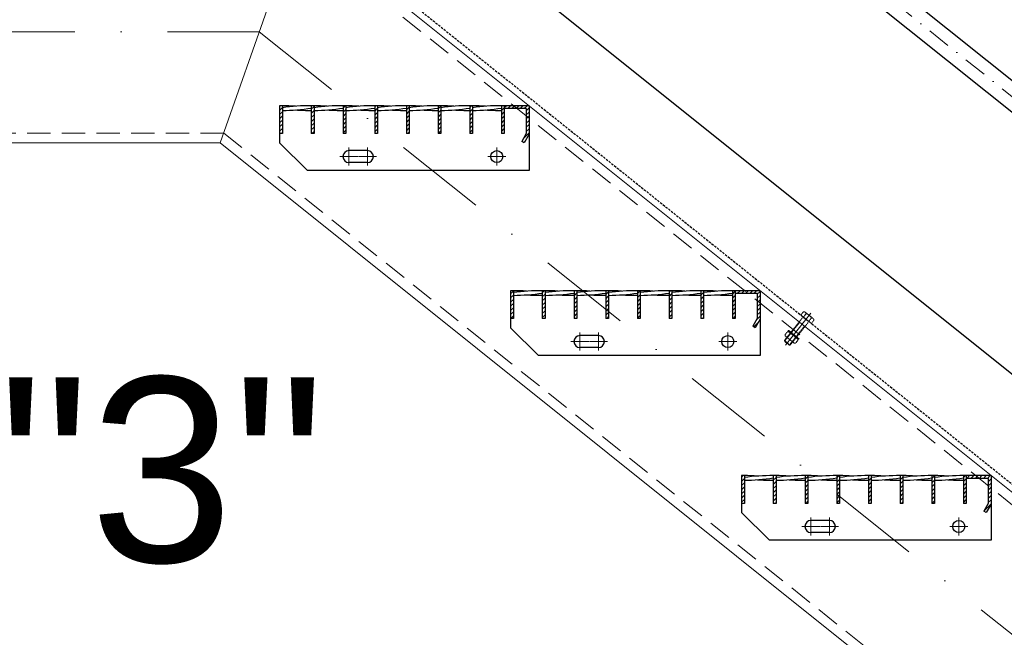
# Model space of a CAD drawing. Header units: millimetres. Extents: x -6179 to 18141, y -8419 to 8561.
# Tile 560 of 579: x 2628 to 3694, y 2892 to 3560. Entities that reach past the tile are written whole.
import ezdxf

# ---------------------------------------------------------------- set-up
doc = ezdxf.new("R2010")
doc.units = ezdxf.units.MM
for name, pattern in [('DASHDOT', [1, 0.5, -0.25, 0, -0.25]), ('HIDDEN', [0.375, 0.25, -0.125]), ('STRICHPUNKT', [25.4, 12.7, -6.35, 0, -6.35])]:
    doc.linetypes.add(name, pattern=pattern)
for name, color, linetype, lineweight in [('Bemaßung', 7, 'Continuous', 9), ('Dübel', 7, 'Continuous', 9), ('Geländer', 7, 'Continuous', 25), ('Mutter M12', 7, 'Continuous', 9), ('Schraffur Stahl', 7, 'Continuous', 5), ('Schrauben M12', 7, 'Continuous', 9), ('Stufen&Podest', 7, 'Continuous', 9), ('Tragegurt', 7, 'Continuous', 20)]:
    doc.layers.add(name, color=color, linetype=linetype, lineweight=lineweight)
doc.layers.add('Beschriftung', color=7, linetype='Continuous')
doc.layers.add('POL_Bema', color=7, linetype='Continuous')
doc.styles.add('LBB3.5M1000', font='isocp.shx', dxfattribs={"height": 3.5})
doc.dimstyles.new('DIN', dxfattribs={"dimtxt": 2.5, "dimasz": 2.5, "dimexe": 1.25, "dimexo": 0.625, "dimtad": 1, "dimtih": 1, "dimdec": 4, "dimdsep": 46, "dimlunit": 6, "dimtxsty": 'Standard', "dimcen": 2.5, "dimadec": 0, "dimazin": 0, "dimtfac": 1, "dimtdec": 4, "dimtmove": 0, "dimatfit": 3, "dimfxl": 0, "dimtvp": 1, "dimtolj": 1, "dimtzin": 0, "dimarcsym": 0})

# ---------------------------------------------------------------- blocks, each defined once
blk = doc.blocks.new('_Oblique')
at = {"layer": 'POL_Bema', "color": 0, "lineweight": -2}
blk.add_line((-0.5, -0.5), (0.5, 0.5), dxfattribs=at)
blk = doc.blocks.new('*D48')
at = {"layer": 'Bemaßung', "color": 0, "lineweight": -2}
for p, q in [((2929.4, 4967.2), (2929.4, 5978.7)), ((6679.4, 1967.2), (6679.4, 5978.7)), ((6679.4, 5928.7), (2929.4, 5928.7))]:
    blk.add_line(p, q, dxfattribs=at)
at = {"layer": 'DEFPOINTS', "color": 0}
for p in [(2929.4, 5928.7), (2929.4, 3667.2), (6679.4, 667.2)]:
    blk.add_point(p, dxfattribs=at)
at = {"layer": 'Bemaßung', "color": 0, "lineweight": -2, "xscale": 50, "yscale": 50, "zscale": 50, "rotation": 180}
blk.add_blockref('_Oblique', (2929.4, 5928.7), dxfattribs=at)
at = {"layer": 'Bemaßung', "color": 0, "lineweight": -2, "xscale": 50, "yscale": 50, "zscale": 50}
blk.add_blockref('_Oblique', (6679.4, 5928.7), dxfattribs=at)
at = {"layer": 'Bemaßung', "color": 0, "char_height": 100, "attachment_point": 5}
for s, insert in [('\\A1;X  (MAX. 18 STEPS) ', (4804.4, 6028.7)), ('\\A1;(MAX. 18 TRITTSTUFEN)', (4804.4, 5828.7))]:
    blk.add_mtext(s, dxfattribs=dict(at, insert=insert))

msp = doc.modelspace()

# ---------------------------------------------------------------- hatches: boundary and pattern name
at = {"layer": 'Schraffur Stahl'}
h = msp.add_hatch(dxfattribs=at)
h.set_pattern_fill('ANSI31', color=256, angle=180, style=0)
h.set_pattern_definition([(225, (-14937639.4048, 2495763.7864), (2.2450640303, -2.2450640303), [])])
h.paths.add_polyline_path([(2912.38052, 3467.207), (2912.38052, 3437.207), (2909.38052, 3437.207), (2909.38052, 3467.207)], flags=0)
h = msp.add_hatch(dxfattribs=at)
h.set_pattern_fill('ANSI31', color=256, angle=180, style=0)
h.set_pattern_definition([(225, (-14937673.7048, 2495763.7864), (2.2450640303, -2.2450640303), [])])
h.paths.add_polyline_path([(2946.68052, 3467.207), (2946.68052, 3437.207), (2943.68052, 3437.207), (2943.68052, 3467.207)], flags=0)
h = msp.add_hatch(dxfattribs=at)
h.set_pattern_fill('ANSI31', color=256, angle=180, style=0)
h.set_pattern_definition([(225, (-14937708.0048, 2495763.7864), (2.2450640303, -2.2450640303), [])])
h.paths.add_polyline_path([(2980.98052, 3467.207), (2980.98052, 3437.207), (2977.98052, 3437.207), (2977.98052, 3467.207)], flags=0)
h = msp.add_hatch(dxfattribs=at)
h.set_pattern_fill('ANSI31', color=256, angle=180, style=0)
h.set_pattern_definition([(225, (-14937742.3048, 2495763.7864), (2.2450640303, -2.2450640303), [])])
h.paths.add_polyline_path([(3015.28052, 3467.207), (3015.28052, 3437.207), (3012.28052, 3437.207), (3012.28052, 3467.207)], flags=0)
h = msp.add_hatch(dxfattribs=at)
h.set_pattern_fill('ANSI31', color=256, angle=180, style=0)
h.set_pattern_definition([(225, (-14937776.6048, 2495763.7864), (2.2450640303, -2.2450640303), [])])
h.paths.add_polyline_path([(3049.58052, 3467.207), (3049.58052, 3437.207), (3046.58052, 3437.207), (3046.58052, 3467.207)], flags=0)
h = msp.add_hatch(dxfattribs=at)
h.set_pattern_fill('ANSI31', color=256, angle=180, style=0)
h.set_pattern_definition([(225, (-14937810.9048, 2495763.7864), (2.2450640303, -2.2450640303), [])])
h.paths.add_polyline_path([(3083.88052, 3467.207), (3083.88052, 3437.207), (3080.88052, 3437.207), (3080.88052, 3467.207)], flags=0)
h = msp.add_hatch(dxfattribs=at)
h.set_pattern_fill('ANSI31', color=256, angle=180, style=0)
h.set_pattern_definition([(225, (-14937845.2048, 2495763.7864), (2.2450640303, -2.2450640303), [])])
h.paths.add_polyline_path([(3118.18052, 3467.207), (3118.18052, 3437.207), (3115.18052, 3437.207), (3115.18052, 3467.207)], flags=0)
h = msp.add_hatch(dxfattribs=at)
h.set_pattern_fill('ANSI31', color=256, angle=180, style=0)
h.set_pattern_definition([(225, (-14937879.5048, 2495763.7864), (2.2450640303, -2.2450640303), [])])
h.paths.add_polyline_path([(3152.48052, 3467.207), (3152.48052, 3437.207), (3149.48052, 3437.207), (3149.48052, 3467.207)], flags=0)
h = msp.add_hatch(dxfattribs=at)
h.set_pattern_fill('ANSI31', color=256, angle=180, style=0)
h.set_pattern_definition([(225, (-14937906.4048, 2495763.7864), (2.2450640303, -2.2450640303), [])])
h.paths.add_polyline_path([(3179.38052, 3467.207), (3179.38052, 3436.40315), (3174.07112, 3427.207), (3171.47304, 3428.707), (3176.38052, 3437.207), (3176.38052, 3464.207), (3152.48052, 3464.207), (3152.48052, 3467.207)], flags=0)
h = msp.add_hatch(dxfattribs=at)
h.set_pattern_fill('ANSI31', color=256, angle=180, style=0)
h.set_pattern_definition([(225, (-14937889.4048, 2495563.7864), (2.2450640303, -2.2450640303), [])])
h.paths.add_polyline_path([(3162.38052, 3267.207), (3162.38052, 3237.207), (3159.38052, 3237.207), (3159.38052, 3267.207)], flags=0)
h = msp.add_hatch(dxfattribs=at)
h.set_pattern_fill('ANSI31', color=256, angle=180, style=0)
h.set_pattern_definition([(225, (-14937923.7048, 2495563.7864), (2.2450640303, -2.2450640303), [])])
h.paths.add_polyline_path([(3196.68052, 3267.207), (3196.68052, 3237.207), (3193.68052, 3237.207), (3193.68052, 3267.207)], flags=0)
h = msp.add_hatch(dxfattribs=at)
h.set_pattern_fill('ANSI31', color=256, angle=180, style=0)
h.set_pattern_definition([(225, (-14937958.0048, 2495563.7864), (2.2450640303, -2.2450640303), [])])
h.paths.add_polyline_path([(3230.98052, 3267.207), (3230.98052, 3237.207), (3227.98052, 3237.207), (3227.98052, 3267.207)], flags=0)
h = msp.add_hatch(dxfattribs=at)
h.set_pattern_fill('ANSI31', color=256, angle=180, style=0)
h.set_pattern_definition([(225, (-14937992.3048, 2495563.7864), (2.2450640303, -2.2450640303), [])])
h.paths.add_polyline_path([(3265.28052, 3267.207), (3265.28052, 3237.207), (3262.28052, 3237.207), (3262.28052, 3267.207)], flags=0)
h = msp.add_hatch(dxfattribs=at)
h.set_pattern_fill('ANSI31', color=256, angle=180, style=0)
h.set_pattern_definition([(225, (-14938026.6048, 2495563.7864), (2.2450640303, -2.2450640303), [])])
h.paths.add_polyline_path([(3299.58052, 3267.207), (3299.58052, 3237.207), (3296.58052, 3237.207), (3296.58052, 3267.207)], flags=0)
h = msp.add_hatch(dxfattribs=at)
h.set_pattern_fill('ANSI31', color=256, angle=180, style=0)
h.set_pattern_definition([(225, (-14938060.9048, 2495563.7864), (2.2450640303, -2.2450640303), [])])
h.paths.add_polyline_path([(3333.88052, 3267.207), (3333.88052, 3237.207), (3330.88052, 3237.207), (3330.88052, 3267.207)], flags=0)
h = msp.add_hatch(dxfattribs=at)
h.set_pattern_fill('ANSI31', color=256, angle=180, style=0)
h.set_pattern_definition([(225, (-14938095.2048, 2495563.7864), (2.2450640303, -2.2450640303), [])])
h.paths.add_polyline_path([(3368.18052, 3267.207), (3368.18052, 3237.207), (3365.18052, 3237.207), (3365.18052, 3267.207)], flags=0)
h = msp.add_hatch(dxfattribs=at)
h.set_pattern_fill('ANSI31', color=256, angle=180, style=0)
h.set_pattern_definition([(225, (-14938129.5048, 2495563.7864), (2.2450640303, -2.2450640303), [])])
h.paths.add_polyline_path([(3402.48052, 3267.207), (3402.48052, 3237.207), (3399.48052, 3237.207), (3399.48052, 3267.207)], flags=0)
h = msp.add_hatch(dxfattribs=at)
h.set_pattern_fill('ANSI31', color=256, angle=180, style=0)
h.set_pattern_definition([(225, (-14938156.4048, 2495563.7864), (2.2450640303, -2.2450640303), [])])
h.paths.add_polyline_path([(3429.38052, 3267.207), (3429.38052, 3236.40315), (3424.07112, 3227.207), (3421.47304, 3228.707), (3426.38052, 3237.207), (3426.38052, 3264.207), (3402.48052, 3264.207), (3402.48052, 3267.207)], flags=0)
h = msp.add_hatch(dxfattribs=at)
h.set_pattern_fill('ANSI31', color=256, angle=180, style=0)
h.set_pattern_definition([(225, (-14938139.4048, 2495363.7864), (2.2450640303, -2.2450640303), [])])
h.paths.add_polyline_path([(3412.38052, 3067.207), (3412.38052, 3037.207), (3409.38052, 3037.207), (3409.38052, 3067.207)], flags=0)
h = msp.add_hatch(dxfattribs=at)
h.set_pattern_fill('ANSI31', color=256, angle=180, style=0)
h.set_pattern_definition([(225, (-14938173.7048, 2495363.7864), (2.2450640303, -2.2450640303), [])])
h.paths.add_polyline_path([(3446.68052, 3067.207), (3446.68052, 3037.207), (3443.68052, 3037.207), (3443.68052, 3067.207)], flags=0)
h = msp.add_hatch(dxfattribs=at)
h.set_pattern_fill('ANSI31', color=256, angle=180, style=0)
h.set_pattern_definition([(225, (-14938208.0048, 2495363.7864), (2.2450640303, -2.2450640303), [])])
h.paths.add_polyline_path([(3480.98052, 3067.207), (3480.98052, 3037.207), (3477.98052, 3037.207), (3477.98052, 3067.207)], flags=0)
h = msp.add_hatch(dxfattribs=at)
h.set_pattern_fill('ANSI31', color=256, angle=180, style=0)
h.set_pattern_definition([(225, (-14938242.3048, 2495363.7864), (2.2450640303, -2.2450640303), [])])
h.paths.add_polyline_path([(3515.28052, 3067.207), (3515.28052, 3037.207), (3512.28052, 3037.207), (3512.28052, 3067.207)], flags=0)
h = msp.add_hatch(dxfattribs=at)
h.set_pattern_fill('ANSI31', color=256, angle=180, style=0)
h.set_pattern_definition([(225, (-14938276.6048, 2495363.7864), (2.2450640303, -2.2450640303), [])])
h.paths.add_polyline_path([(3549.58052, 3067.207), (3549.58052, 3037.207), (3546.58052, 3037.207), (3546.58052, 3067.207)], flags=0)
h = msp.add_hatch(dxfattribs=at)
h.set_pattern_fill('ANSI31', color=256, angle=180, style=0)
h.set_pattern_definition([(225, (-14938310.9048, 2495363.7864), (2.2450640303, -2.2450640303), [])])
h.paths.add_polyline_path([(3583.88052, 3067.207), (3583.88052, 3037.207), (3580.88052, 3037.207), (3580.88052, 3067.207)], flags=0)
h = msp.add_hatch(dxfattribs=at)
h.set_pattern_fill('ANSI31', color=256, angle=180, style=0)
h.set_pattern_definition([(225, (-14938345.2048, 2495363.7864), (2.2450640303, -2.2450640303), [])])
h.paths.add_polyline_path([(3618.18052, 3067.207), (3618.18052, 3037.207), (3615.18052, 3037.207), (3615.18052, 3067.207)], flags=0)
h = msp.add_hatch(dxfattribs=at)
h.set_pattern_fill('ANSI31', color=256, angle=180, style=0)
h.set_pattern_definition([(225, (-14938379.5048, 2495363.7864), (2.2450640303, -2.2450640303), [])])
h.paths.add_polyline_path([(3652.48052, 3067.207), (3652.48052, 3037.207), (3649.48052, 3037.207), (3649.48052, 3067.207)], flags=0)
h = msp.add_hatch(dxfattribs=at)
h.set_pattern_fill('ANSI31', color=256, angle=180, style=0)
h.set_pattern_definition([(225, (-14938406.4048, 2495363.7864), (2.2450640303, -2.2450640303), [])])
h.paths.add_polyline_path([(3679.38052, 3067.207), (3679.38052, 3036.40315), (3674.07112, 3027.207), (3671.47304, 3028.707), (3676.38052, 3037.207), (3676.38052, 3064.207), (3652.48052, 3064.207), (3652.48052, 3067.207)], flags=0)

# ---------------------------------------------------------------- linework, layer by layer
at = {"layer": 'Dübel', "linetype": 'DASHDOT', "lineweight": 9, "ltscale": 50}
msp.add_line((4062.95586, 3188.3084), (2795.80194, 4202.03154), dxfattribs=at)
at = {"layer": 'Dübel', "linetype": 'DASHDOT', "lineweight": 9, "ltscale": 200}
for p, q in [((1587.28679, 3547.207), (2887.28679, 3547.207)), ((2887.28679, 3547.207), (6699.78679, 497.207))]:
    msp.add_line(p, q, dxfattribs=at)
at = {"layer": 'Geländer'}
for p, q in [((4058.18052, 3209.35308), (2800.58052, 4215.43308)), ((4058.18052, 3174.90428), (2800.58052, 4180.98428)), ((2971.30647, 3761.72872), (4019.68212, 2923.0282))]:
    msp.add_line(p, q, dxfattribs=at)
at = {"layer": 'Geländer', "linetype": 'HIDDEN', "ltscale": 10}
msp.add_line((2931.83599, 3674.207), (4026.43761, 2798.5257), dxfattribs=at)
at = {"layer": 'Mutter M12', "linetype": 'HIDDEN'}
for p, q in [((3458.47993, 3222.23117), (3456.81443, 3220.14928)), ((3461.33522, 3219.94694), (3459.66971, 3217.86505)), ((3460.82254, 3222.49146), (3461.07493, 3222.28954)), ((3460.82254, 3222.49146), (3469.64079, 3215.43685)), ((3457.07472, 3217.80667), (3457.32711, 3217.60476)), ((3457.07472, 3217.80667), (3465.89297, 3210.75207)), ((3467.0458, 3215.37848), (3465.38029, 3213.29659)), ((3465.89297, 3210.75207), (3465.64058, 3210.95399)), ((3468.23557, 3211.01236), (3469.90108, 3213.09425)), ((3469.64079, 3215.43685), (3469.3884, 3215.63877))]:
    msp.add_line(p, q, dxfattribs=at)
for centre, start, end in [((3458.11587, 3219.10812), 141.34019171, 231.34019171), ((3459.78138, 3221.19001), 51.34019171, 141.34019171), ((3460.03377, 3220.9881), 321.34019171, 51.34019171), ((3462.63667, 3218.90578), 51.34019171, 141.34019171), ((3458.36827, 3218.90621), 231.34019171, 321.34019171), ((3460.97116, 3216.82389), 141.34019171, 231.34019171), ((3464.07884, 3214.33775), 231.34019171, 321.34019171), ((3466.68174, 3212.25543), 141.34019171, 231.34019171), ((3466.93413, 3212.05352), 231.34019171, 321.34019171), ((3465.74435, 3216.41964), 321.34019171, 51.34019171), ((3468.34724, 3214.33732), 51.34019171, 141.34019171), ((3468.59964, 3214.13541), 321.34019171, 51.34019171)]:
    msp.add_arc(centre, 1.66667, start, end, dxfattribs=at)
at = {"layer": 'Schrauben M12', "linetype": 'STRICHPUNKT', "lineweight": 9, "ltscale": 10}
msp.add_line((3456.73985, 3208.34938), (3484.29515, 3242.79351), dxfattribs=at)
at = {"layer": 'Schrauben M12', "linetype": 'HIDDEN'}
for p, q in [((3475.72691, 3243.78988), (3473.43636, 3240.9267)), ((3475.39876, 3239.35678), (3473.43636, 3240.9267)), ((3478.5822, 3241.50566), (3476.29165, 3238.64247)), ((3478.06952, 3244.05017), (3478.32191, 3243.84826)), ((3486.88777, 3236.99557), (3478.06952, 3244.05017)), ((3480.9248, 3241.76594), (3484.03248, 3239.2798)), ((3475.5237, 3238.23232), (3455.6481, 3213.38781)), ((3481.77065, 3233.23476), (3461.89505, 3208.39025)), ((3477.89754, 3228.39338), (3471.65059, 3233.39094)), ((3475.39876, 3239.35678), (3484.85751, 3231.78978)), ((3484.29277, 3236.9372), (3482.00222, 3234.07401)), ((3487.14806, 3234.65297), (3484.85751, 3231.78978)), ((3486.88777, 3236.99557), (3486.63538, 3237.19749)), ((3455.75221, 3212.45077), (3455.6481, 3213.38782)), ((3460.958, 3208.28614), (3455.75221, 3212.45077)), ((3461.89505, 3208.39025), (3460.958, 3208.28614))]:
    msp.add_line(p, q, dxfattribs=at)
at = {"layer": 'Schrauben M12', "linetype": 'HIDDEN', "lineweight": 9}
for p, q in [((3472.17117, 3232.97447), (3455.75221, 3212.45077)), ((3477.37697, 3228.80984), (3460.958, 3208.28614)), ((3472.17117, 3232.97447), (3472.06706, 3233.91152)), ((3477.37697, 3228.80984), (3478.31401, 3228.91396)), ((3459.82655, 3223.78079), (3460.24301, 3224.30137)), ((3471.11731, 3214.74817), (3459.82655, 3223.78079)), ((3459.82655, 3223.78079), (3459.94632, 3223.19243)), ((3470.51701, 3214.73588), (3459.94632, 3223.19243)), ((3471.53377, 3215.26875), (3460.24301, 3224.30137)), ((3461.89505, 3208.39025), (3455.6481, 3213.38782)), ((3471.11731, 3214.74817), (3470.51701, 3214.73588)), ((3471.11731, 3214.74817), (3471.53377, 3215.26875))]:
    msp.add_line(p, q, dxfattribs=at)
at = {"layer": 'Schrauben M12', "linetype": 'HIDDEN'}
for centre, radius, start, end in [((3477.02836, 3242.74873), 1.66667, 51.34019171, 141.34019171), ((3477.28075, 3242.54681), 1.66667, 321.34019171, 51.34019171), ((3479.88364, 3240.4645), 1.66667, 51.34019171, 141.34019171), ((3474.89901, 3238.73208), 0.8, 321.34019171, 51.34019171), ((3482.39535, 3232.73501), 0.8, 51.34019171, 141.34019171), ((3482.99132, 3237.97835), 1.66667, 321.34019171, 51.34019171), ((3485.59422, 3235.89604), 1.66667, 51.34019171, 141.34019171), ((3485.84661, 3235.69412), 1.66667, 321.34019171, 51.34019171)]:
    msp.add_arc(centre, radius, start, end, dxfattribs=at)
at = {"layer": 'Stufen&Podest', "lineweight": 30}
for p, q in [((2909.38052, 3467.207), (2909.38052, 3427.207)), ((2912.38052, 3467.207), (2909.38052, 3467.207)), ((2912.38052, 3467.207), (2912.38052, 3437.207)), ((2943.68052, 3467.207), (2943.68052, 3437.207)), ((2946.68052, 3467.207), (2943.68052, 3467.207)), ((2946.68052, 3467.207), (2946.68052, 3437.207)), ((2977.98052, 3467.207), (2977.98052, 3437.207)), ((2980.98052, 3467.207), (2977.98052, 3467.207)), ((2980.98052, 3467.207), (2980.98052, 3437.207)), ((3012.28052, 3467.207), (3012.28052, 3437.207)), ((3015.28052, 3467.207), (3012.28052, 3467.207)), ((3015.28052, 3467.207), (3015.28052, 3437.207)), ((3046.58052, 3467.207), (3046.58052, 3437.207)), ((3049.58052, 3467.207), (3046.58052, 3467.207)), ((3049.58052, 3467.207), (3049.58052, 3437.207)), ((3080.88052, 3467.207), (3080.88052, 3437.207)), ((3083.88052, 3467.207), (3080.88052, 3467.207)), ((3083.88052, 3467.207), (3083.88052, 3437.207)), ((3115.18052, 3467.207), (3115.18052, 3437.207)), ((3118.18052, 3467.207), (3115.18052, 3467.207)), ((3118.18052, 3467.207), (3118.18052, 3437.207)), ((3149.48052, 3467.207), (3149.48052, 3437.207)), ((3152.48052, 3467.207), (3149.48052, 3467.207)), ((3152.48052, 3467.207), (3152.48052, 3437.207)), ((3179.38052, 3467.207), (3152.48052, 3467.207)), ((3176.38052, 3464.207), (3152.48052, 3464.207)), ((3176.38052, 3464.207), (3176.38052, 3437.207)), ((3179.38052, 3467.207), (3179.38052, 3397.207)), ((2912.38052, 3437.207), (2909.38052, 3437.207)), ((2946.68052, 3437.207), (2943.68052, 3437.207)), ((2980.98052, 3437.207), (2977.98052, 3437.207)), ((3015.28052, 3437.207), (3012.28052, 3437.207)), ((3049.58052, 3437.207), (3046.58052, 3437.207)), ((3083.88052, 3437.207), (3080.88052, 3437.207)), ((3118.18052, 3437.207), (3115.18052, 3437.207)), ((3152.48052, 3437.207), (3149.48052, 3437.207)), ((3176.38052, 3437.207), (3171.47304, 3428.707)), ((3179.38052, 3436.40315), (3174.07112, 3427.207)), ((2939.38052, 3397.207), (2909.38052, 3427.207)), ((3174.07112, 3427.207), (3171.47304, 3428.707)), ((3004.38052, 3418.707), (2984.38052, 3418.707)), ((3004.38052, 3405.707), (2984.38052, 3405.707)), ((3179.38052, 3397.207), (2939.38052, 3397.207)), ((3159.38052, 3267.207), (3159.38052, 3227.207)), ((3162.38052, 3267.207), (3159.38052, 3267.207)), ((3162.38052, 3267.207), (3162.38052, 3237.207)), ((3193.68052, 3267.207), (3193.68052, 3237.207)), ((3196.68052, 3267.207), (3193.68052, 3267.207)), ((3196.68052, 3267.207), (3196.68052, 3237.207)), ((3227.98052, 3267.207), (3227.98052, 3237.207)), ((3230.98052, 3267.207), (3227.98052, 3267.207)), ((3230.98052, 3267.207), (3230.98052, 3237.207)), ((3262.28052, 3267.207), (3262.28052, 3237.207)), ((3265.28052, 3267.207), (3262.28052, 3267.207)), ((3265.28052, 3267.207), (3265.28052, 3237.207)), ((3296.58052, 3267.207), (3296.58052, 3237.207)), ((3299.58052, 3267.207), (3296.58052, 3267.207)), ((3299.58052, 3267.207), (3299.58052, 3237.207)), ((3330.88052, 3267.207), (3330.88052, 3237.207)), ((3333.88052, 3267.207), (3330.88052, 3267.207)), ((3333.88052, 3267.207), (3333.88052, 3237.207)), ((3365.18052, 3267.207), (3365.18052, 3237.207)), ((3368.18052, 3267.207), (3365.18052, 3267.207)), ((3368.18052, 3267.207), (3368.18052, 3237.207)), ((3399.48052, 3267.207), (3399.48052, 3237.207)), ((3402.48052, 3267.207), (3399.48052, 3267.207)), ((3402.48052, 3267.207), (3402.48052, 3237.207)), ((3429.38052, 3267.207), (3402.48052, 3267.207)), ((3426.38052, 3264.207), (3402.48052, 3264.207)), ((3426.38052, 3264.207), (3426.38052, 3237.207)), ((3429.38052, 3267.207), (3429.38052, 3197.207)), ((3162.38052, 3237.207), (3159.38052, 3237.207)), ((3196.68052, 3237.207), (3193.68052, 3237.207)), ((3230.98052, 3237.207), (3227.98052, 3237.207)), ((3265.28052, 3237.207), (3262.28052, 3237.207)), ((3299.58052, 3237.207), (3296.58052, 3237.207)), ((3333.88052, 3237.207), (3330.88052, 3237.207)), ((3368.18052, 3237.207), (3365.18052, 3237.207)), ((3402.48052, 3237.207), (3399.48052, 3237.207)), ((3426.38052, 3237.207), (3421.47304, 3228.707)), ((3429.38052, 3236.40315), (3424.07112, 3227.207)), ((3189.38052, 3197.207), (3159.38052, 3227.207)), ((3254.38052, 3218.707), (3234.38052, 3218.707)), ((3424.07112, 3227.207), (3421.47304, 3228.707)), ((3429.38052, 3197.207), (3189.38052, 3197.207)), ((3254.38052, 3205.707), (3234.38052, 3205.707)), ((3409.38052, 3067.207), (3409.38052, 3027.207)), ((3412.38052, 3067.207), (3409.38052, 3067.207)), ((3412.38052, 3067.207), (3412.38052, 3037.207)), ((3443.68052, 3067.207), (3443.68052, 3037.207)), ((3446.68052, 3067.207), (3443.68052, 3067.207)), ((3446.68052, 3067.207), (3446.68052, 3037.207)), ((3477.98052, 3067.207), (3477.98052, 3037.207)), ((3480.98052, 3067.207), (3477.98052, 3067.207)), ((3480.98052, 3067.207), (3480.98052, 3037.207)), ((3512.28052, 3067.207), (3512.28052, 3037.207)), ((3515.28052, 3067.207), (3512.28052, 3067.207)), ((3515.28052, 3067.207), (3515.28052, 3037.207)), ((3546.58052, 3067.207), (3546.58052, 3037.207)), ((3549.58052, 3067.207), (3546.58052, 3067.207)), ((3549.58052, 3067.207), (3549.58052, 3037.207)), ((3580.88052, 3067.207), (3580.88052, 3037.207)), ((3583.88052, 3067.207), (3580.88052, 3067.207)), ((3583.88052, 3067.207), (3583.88052, 3037.207)), ((3615.18052, 3067.207), (3615.18052, 3037.207)), ((3618.18052, 3067.207), (3615.18052, 3067.207)), ((3618.18052, 3067.207), (3618.18052, 3037.207)), ((3649.48052, 3067.207), (3649.48052, 3037.207)), ((3652.48052, 3067.207), (3649.48052, 3067.207)), ((3652.48052, 3067.207), (3652.48052, 3037.207)), ((3679.38052, 3067.207), (3652.48052, 3067.207)), ((3676.38052, 3064.207), (3652.48052, 3064.207)), ((3676.38052, 3064.207), (3676.38052, 3037.207)), ((3679.38052, 3067.207), (3679.38052, 2997.207)), ((3412.38052, 3037.207), (3409.38052, 3037.207)), ((3446.68052, 3037.207), (3443.68052, 3037.207)), ((3480.98052, 3037.207), (3477.98052, 3037.207)), ((3515.28052, 3037.207), (3512.28052, 3037.207)), ((3549.58052, 3037.207), (3546.58052, 3037.207)), ((3583.88052, 3037.207), (3580.88052, 3037.207)), ((3618.18052, 3037.207), (3615.18052, 3037.207)), ((3652.48052, 3037.207), (3649.48052, 3037.207)), ((3676.38052, 3037.207), (3671.47304, 3028.707)), ((3439.38052, 2997.207), (3409.38052, 3027.207)), ((3674.07112, 3027.207), (3671.47304, 3028.707)), ((3679.38052, 3036.40315), (3674.07112, 3027.207)), ((3504.38052, 3018.707), (3484.38052, 3018.707)), ((3504.38052, 3005.707), (3484.38052, 3005.707)), ((3679.38052, 2997.207), (3439.38052, 2997.207))]:
    msp.add_line(p, q, dxfattribs=at)
at = {"layer": 'Stufen&Podest'}
for p, q in [((3179.38052, 3467.207), (3179.38052, 3412.207)), ((3179.38052, 3467.207), (3179.38052, 3412.207)), ((3429.38052, 3267.207), (3429.38052, 3212.207)), ((3429.38052, 3267.207), (3429.38052, 3212.207)), ((3679.38052, 3067.207), (3679.38052, 3012.207)), ((3679.38052, 3067.207), (3679.38052, 3012.207))]:
    msp.add_line(p, q, dxfattribs=at)
at = {"layer": 'Stufen&Podest', "linetype": 'STRICHPUNKT', "lineweight": 9, "ltscale": 10}
for p, q in [((2984.38052, 3402.49091), (2984.38052, 3421.92309)), ((3004.38052, 3402.49091), (3004.38052, 3421.92309)), ((3144.38052, 3402.49091), (3144.38052, 3421.92309)), ((2974.66443, 3412.207), (2994.09661, 3412.207)), ((2994.66443, 3412.207), (3014.09661, 3412.207)), ((3134.66443, 3412.207), (3154.09661, 3412.207)), ((3234.38052, 3202.49091), (3234.38052, 3221.92309)), ((3254.38052, 3202.49091), (3254.38052, 3221.92309)), ((3394.38052, 3202.49091), (3394.38052, 3221.92309)), ((3224.66443, 3212.207), (3244.09661, 3212.207)), ((3244.66443, 3212.207), (3264.09661, 3212.207)), ((3384.66443, 3212.207), (3404.09661, 3212.207)), ((3484.38052, 3002.49091), (3484.38052, 3021.92309)), ((3504.38052, 3002.49091), (3504.38052, 3021.92309)), ((3644.38052, 3002.49091), (3644.38052, 3021.92309)), ((3474.66443, 3012.207), (3494.09661, 3012.207)), ((3494.66443, 3012.207), (3514.09661, 3012.207)), ((3634.66443, 3012.207), (3654.09661, 3012.207))]:
    msp.add_line(p, q, dxfattribs=at)
at = {"layer": 'Stufen&Podest', "lineweight": 30}
for centre in [(3144.38052, 3412.207), (3394.38052, 3212.207), (3644.38052, 3012.207)]:
    msp.add_circle(centre, 6.5, dxfattribs=at)
for centre, radius, start, end in [((2941.37952, 3262.22874), 204.99118, 89.35684827, 98.1326063), ((2911.68152, 3262.21701), 204.99118, 85.86862889, 89.80462661), ((2911.68152, 3667.17354), 204.99118, 270.19537315, 278.98056321), ((2975.67952, 3262.22874), 204.99118, 89.35684827, 98.13260629), ((2945.98152, 3262.21701), 204.99118, 85.8686289, 89.80462661), ((2945.98152, 3667.17354), 204.99118, 270.19537315, 278.98056321), ((3009.97952, 3262.22874), 204.99118, 89.35684827, 98.13260629), ((2980.28152, 3262.21701), 204.99118, 85.86862891, 89.80462661), ((2980.28152, 3667.17354), 204.99118, 270.19537315, 278.98056321), ((3044.27952, 3262.22874), 204.99118, 89.35684827, 98.1326063), ((3014.58152, 3262.21701), 204.99118, 85.86862885, 89.80462654), ((3014.58152, 3667.17354), 204.99118, 270.19537315, 278.98056321), ((3078.57952, 3262.22874), 204.99118, 89.35684827, 98.13260629), ((3048.88152, 3262.21701), 204.99118, 85.86862888, 89.80462659), ((3048.88152, 3667.17354), 204.99118, 270.19537316, 278.98056321), ((3112.87952, 3262.22874), 204.99118, 89.35684827, 98.13260629), ((3083.18152, 3262.21701), 204.99118, 85.868629, 89.80462683), ((3083.18152, 3667.17354), 204.99118, 270.19537316, 278.98056321), ((3147.17952, 3262.22874), 204.99118, 89.35684827, 98.13260629), ((3117.48152, 3262.21701), 204.99118, 85.86862901, 89.80462684), ((3117.48152, 3667.17354), 204.99118, 270.19537309, 278.98056321), ((2941.37952, 3667.18526), 204.99118, 265.86862905, 270.64315173), ((2975.67952, 3667.18526), 204.99118, 265.86862909, 270.64315173), ((3009.97952, 3667.18526), 204.99118, 265.86862909, 270.64315173), ((3044.27952, 3667.18526), 204.99118, 265.86862907, 270.64315173), ((3078.57952, 3667.18526), 204.99118, 265.86862913, 270.64315173), ((3112.87952, 3667.18526), 204.99118, 265.8686291, 270.64315173), ((3147.17952, 3667.18526), 204.99118, 265.86862902, 270.64315173), ((2984.38052, 3412.207), 6.5, 90, 270), ((3004.38052, 3412.207), 6.5, 270, 90), ((3191.37952, 3062.22874), 204.99118, 89.35684827, 98.1326063), ((3161.68152, 3062.21701), 204.99118, 85.86862889, 89.80462661), ((3161.68152, 3467.17354), 204.99118, 270.19537315, 278.98056321), ((3191.37952, 3467.18526), 204.99118, 265.86862905, 270.64315173), ((3225.67952, 3062.22874), 204.99118, 89.35684827, 98.13260629), ((3195.98152, 3062.21701), 204.99118, 85.8686289, 89.80462661), ((3195.98152, 3467.17354), 204.99118, 270.19537315, 278.98056321), ((3225.67952, 3467.18526), 204.99118, 265.86862909, 270.64315173), ((3259.97952, 3062.22874), 204.99118, 89.35684827, 98.13260629), ((3230.28152, 3062.21701), 204.99118, 85.86862891, 89.80462661), ((3230.28152, 3467.17354), 204.99118, 270.19537315, 278.98056321), ((3259.97952, 3467.18526), 204.99118, 265.86862909, 270.64315173), ((3294.27952, 3062.22874), 204.99118, 89.35684827, 98.1326063), ((3264.58152, 3062.21701), 204.99118, 85.86862885, 89.80462654), ((3264.58152, 3467.17354), 204.99118, 270.19537315, 278.98056321), ((3294.27952, 3467.18526), 204.99118, 265.86862907, 270.64315173), ((3328.57952, 3062.22874), 204.99118, 89.35684827, 98.13260629), ((3298.88152, 3062.21701), 204.99118, 85.86862888, 89.80462659), ((3298.88152, 3467.17354), 204.99118, 270.19537316, 278.98056321), ((3328.57952, 3467.18526), 204.99118, 265.86862913, 270.64315173), ((3362.87952, 3062.22874), 204.99118, 89.35684827, 98.13260629), ((3333.18152, 3062.21701), 204.99118, 85.868629, 89.80462683), ((3333.18152, 3467.17354), 204.99118, 270.19537316, 278.98056321), ((3362.87952, 3467.18526), 204.99118, 265.8686291, 270.64315173), ((3397.17952, 3062.22874), 204.99118, 89.35684827, 98.13260629), ((3367.48152, 3062.21701), 204.99118, 85.86862901, 89.80462684), ((3367.48152, 3467.17354), 204.99118, 270.19537309, 278.98056321), ((3397.17952, 3467.18526), 204.99118, 265.86862902, 270.64315173), ((3234.38052, 3212.207), 6.5, 90, 270), ((3254.38052, 3212.207), 6.5, 270, 90), ((3441.37952, 2862.22874), 204.99118, 89.35684827, 98.1326063), ((3411.68152, 2862.21701), 204.99118, 85.86862889, 89.80462661), ((3411.68152, 3267.17354), 204.99118, 270.19537315, 278.98056321), ((3441.37952, 3267.18526), 204.99118, 265.86862905, 270.64315173), ((3475.67952, 2862.22874), 204.99118, 89.35684827, 98.13260629), ((3445.98152, 2862.21701), 204.99118, 85.8686289, 89.80462661), ((3445.98152, 3267.17354), 204.99118, 270.19537315, 278.98056321), ((3475.67952, 3267.18526), 204.99118, 265.86862909, 270.64315173), ((3509.97952, 2862.22874), 204.99118, 89.35684827, 98.13260629), ((3480.28152, 2862.21701), 204.99118, 85.86862891, 89.80462661), ((3480.28152, 3267.17354), 204.99118, 270.19537315, 278.98056321), ((3509.97952, 3267.18526), 204.99118, 265.86862909, 270.64315173), ((3544.27952, 2862.22874), 204.99118, 89.35684827, 98.1326063), ((3514.58152, 2862.21701), 204.99118, 85.86862885, 89.80462654), ((3514.58152, 3267.17354), 204.99118, 270.19537315, 278.98056321), ((3544.27952, 3267.18526), 204.99118, 265.86862907, 270.64315173), ((3578.57952, 2862.22874), 204.99118, 89.35684827, 98.13260629), ((3548.88152, 2862.21701), 204.99118, 85.86862888, 89.80462659), ((3548.88152, 3267.17354), 204.99118, 270.19537316, 278.98056321), ((3578.57952, 3267.18526), 204.99118, 265.86862913, 270.64315173), ((3612.87952, 2862.22874), 204.99118, 89.35684827, 98.13260629), ((3583.18152, 2862.21701), 204.99118, 85.868629, 89.80462683), ((3583.18152, 3267.17354), 204.99118, 270.19537316, 278.98056321), ((3612.87952, 3267.18526), 204.99118, 265.8686291, 270.64315173), ((3647.17952, 2862.22874), 204.99118, 89.35684827, 98.13260629), ((3617.48152, 2862.21701), 204.99118, 85.86862901, 89.80462684), ((3617.48152, 3267.17354), 204.99118, 270.19537309, 278.98056321), ((3647.17952, 3267.18526), 204.99118, 265.86862902, 270.64315173), ((3484.38052, 3012.207), 6.5, 90, 270), ((3504.38052, 3012.207), 6.5, 270, 90)]:
    msp.add_arc(centre, radius, start, end, dxfattribs=at)
at = {"layer": 'Tragegurt'}
for p, q in [((2929.38052, 3667.207), (6891.88052, 497.207)), ((2845.19306, 3427.207), (2904.82585, 3597.207)), ((1545.19306, 3427.207), (2845.19306, 3427.207)), ((2845.19306, 3427.207), (6507.69306, 497.207))]:
    msp.add_line(p, q, dxfattribs=at)
at = {"layer": 'Tragegurt', "linetype": 'HIDDEN', "ltscale": 100}
for p, q in [((2925.7324, 3656.807), (6875.2324, 497.207)), ((1548.84119, 3437.607), (2848.84119, 3437.607)), ((2848.84119, 3437.607), (6524.34119, 497.207))]:
    msp.add_line(p, q, dxfattribs=at)

# ---------------------------------------------------------------- texts
at = {"layer": 'Beschriftung', "insert": (2604.74173, 3173.6796, -475.00001), "char_height": 200, "width": 216.1635874, "attachment_point": 1, "style": 'LBB3.5M1000'}
msp.add_mtext('{\\fArial|b0|i0|c0|p34;"3"}', dxfattribs=at)

# ---------------------------------------------------------------- dimensions: what is measured, and where the dimension line sits
at = {"layer": 'Bemaßung'}
dim = msp.add_linear_dim(base=(2929.38052, 5928.69125), p1=(6679.38052, 667.207), p2=(2929.38052, 3667.207), text='X  (MAX. 18 STEPS) \\X (MAX. 18 TRITTSTUFEN)', dimstyle='DIN', override={"dimscale": 100, "dimtxt": 1, "dimasz": 0.5, "dimexe": 0.5, "dimexo": 13, "dimgap": 0.5, "dimtih": 0, "dimdec": 2, "dimblk1": 'Oblique', "dimblk2": 'Oblique', "dimsah": 1, "dimtmove": 2}, dxfattribs=at)
dim.commit()
dim.dimension.update_dxf_attribs({"geometry": '*D48', "text_midpoint": (4804.38052, 5928.69125)})

doc.saveas('drawing.dxf')
